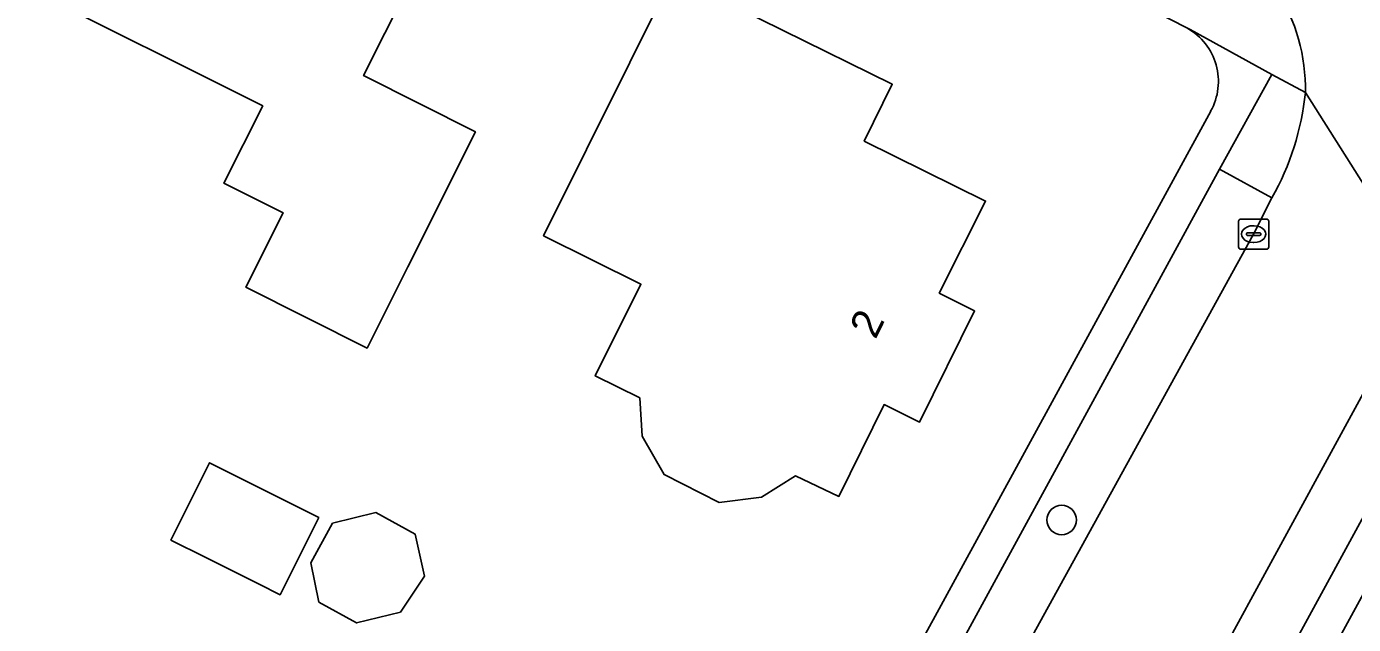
# Model space of a CAD drawing. Extents: x 160455 to 162082, y 388339 to 389736.
# Drawn here: x 160765.73 to 160809.76, y 389447.42 to 389467.24 of the extents above; entities that cross this region are included whole.
import ezdxf

# ---------------------------------------------------------------- set-up
doc = ezdxf.new("R2010")
doc.units = 0
for name, color, linetype in [('IMGEO_Boom', 7, 'Continuous'), ('IMGEO_Erf', 7, 'Continuous'), ('IMGEO_Groenvoorziening', 7, 'Continuous'), ('IMGEO_Kolk', 7, 'Continuous'), ('IMGEO_Pand', 7, 'Continuous'), ('IMGEO_Pand_nummerreeks', 7, 'Continuous'), ('IMGEO_Parkeervlak_open', 7, 'Continuous'), ('IMGEO_Rijbaan_lokaal_gesloten', 7, 'Continuous'), ('IMGEO_Voetpad_open', 7, 'Continuous')]:
    doc.layers.add(name, color=color, linetype=linetype)

msp = doc.modelspace()

# ---------------------------------------------------------------- linework, layer by layer
at = {"layer": 'IMGEO_Boom'}
msp.add_circle((160800.077, 389450.885), 0.489, dxfattribs=at)
at = {"layer": 'IMGEO_Erf'}
for points in [[(160772.276, 389462.049), (160773.561, 389464.613), (160765.725, 389468.541), (160768.582, 389474.242), (160767.313, 389474.878), (160767.483, 389475.217), (160769.723, 389479.686), (160775.207, 389476.914), (160774.569, 389475.635), (160780.47, 389472.691), (160776.91, 389465.613), (160780.619, 389463.748), (160778.379, 389459.278), (160777.027, 389456.581), (160773.006, 389458.597), (160774.242, 389461.063)], [(160786.158, 389453.661), (160786.075, 389454.929), (160784.6, 389455.66), (160786.114, 389458.701), (160782.885, 389460.309), (160787.173, 389468.923), (160794.453, 389465.329), (160793.522, 389463.445), (160797.551, 389461.455), (160796.016, 389458.407), (160797.188, 389457.816), (160795.362, 389454.132), (160794.181, 389454.711), (160792.686, 389451.664), (160791.242, 389452.347), (160790.112, 389451.639), (160788.708, 389451.468), (160786.888, 389452.389)], [(160770.518, 389450.221), (160771.8, 389452.78), (160775.42, 389450.965), (160774.137, 389448.407), (160773.442, 389448.755), (160771.67, 389449.644)], [(160775.875, 389450.777), (160777.321, 389451.138), (160778.62, 389450.42), (160778.933, 389449.022), (160778.135, 389447.834), (160776.677, 389447.471), (160775.42, 389448.166), (160775.156, 389449.462)]]:
    msp.add_lwpolyline(points, close=True, dxfattribs=at)
for points in [[(160804.248, 389467.183), (160786.476, 389476.25), (160782.585, 389478.235)], [(160777.988, 389414.97), (160805.021, 389464.438)], [(160815.622, 389458.574), (160788.539, 389409.013)]]:
    msp.add_lwpolyline(points, dxfattribs=at)
msp.add_arc((160803.262, 389465.424), 2.016, 330.7204, 60.7344, dxfattribs=at)
at = {"layer": 'IMGEO_Groenvoorziening'}
msp.add_lwpolyline([(160808.163, 389465.054), (160807.055, 389465.653), (160805.317, 389462.512), (160807.049, 389461.561)], dxfattribs=at)
for centre, radius, start, end in [((160438.639, 388777.573), 789.997, 60.768765, 63.796744), ((160799.407, 389465.922), 8.799, 330.2865, 354.3361)]:
    msp.add_arc(centre, radius, start, end, dxfattribs=at)
at = {"layer": 'IMGEO_Kolk'}
for p, q in [((160805.946, 389459.934), (160805.946, 389460.786)), ((160806.021, 389460.86), (160806.873, 389460.86)), ((160806.947, 389460.786), (160806.947, 389459.934)), ((160806.205, 389460.354), (160806.205, 389460.366)), ((160806.643, 389460.317), (160806.245, 389460.317)), ((160806.248, 389460.403), (160806.646, 389460.403)), ((160806.434, 389460.64), (160806.459, 389460.64)), ((160806.689, 389460.366), (160806.689, 389460.354)), ((160806.873, 389459.86), (160806.021, 389459.86)), ((160806.457, 389460.08), (160806.432, 389460.08))]:
    msp.add_line(p, q, dxfattribs=at)
for points in [[(160805.946, 389459.934), (160805.946, 389460.786)], [(160806.021, 389460.86), (160806.873, 389460.86)], [(160806.947, 389460.786), (160806.947, 389459.934)], [(160806.873, 389459.86), (160806.021, 389459.86)]]:
    msp.add_lwpolyline(points, dxfattribs=at)
for centre, radius, start, end in [((160806.023, 389460.784), 0.0765, 91.552, 178.448), ((160806.023, 389460.784), 0.0765, 91.552, 178.448), ((160806.871, 389460.784), 0.0765, 1.552, 88.448), ((160806.871, 389460.784), 0.0765, 1.552, 88.448), ((160806.245, 389460.363), 0.0403, 85.8775, 175.7526), ((160806.242, 389460.353), 0.0366, 178.938, 274.7102), ((160806.646, 389460.36), 0.043, 264.8664, 352.4533), ((160806.65, 389460.365), 0.0386, 1.7309, 96.639), ((160806.023, 389459.936), 0.0765, 181.552, 268.448), ((160806.023, 389459.936), 0.0765, 181.552, 268.448), ((160806.871, 389459.936), 0.0765, 271.552, 358.448), ((160806.871, 389459.936), 0.0765, 271.552, 358.448)]:
    msp.add_arc(centre, radius, start, end, dxfattribs=at)
for centre, major_axis, ratio, start_param, end_param in [((160806.433, 389460.36), (-0.387, 0.002), 0.722429, 4.712389, 7.853982), ((160806.458, 389460.36), (-0.39, 0.002), 0.717154, 1.570796, 4.712389)]:
    msp.add_ellipse(centre, major_axis=major_axis, ratio=ratio, start_param=start_param, end_param=end_param, dxfattribs=at)
at = {"layer": 'IMGEO_Pand'}
for points in [[(160778.379, 389459.278), (160780.619, 389463.748), (160776.91, 389465.613), (160780.47, 389472.691), (160774.569, 389475.635), (160775.207, 389476.914), (160769.723, 389479.686), (160767.483, 389475.217), (160767.313, 389474.878), (160768.582, 389474.242), (160765.725, 389468.541), (160773.561, 389464.613), (160772.276, 389462.049), (160774.242, 389461.063), (160773.006, 389458.597), (160777.027, 389456.581)], [(160788.708, 389451.468), (160790.112, 389451.639), (160791.242, 389452.347), (160792.686, 389451.664), (160794.181, 389454.711), (160795.362, 389454.132), (160797.188, 389457.816), (160796.016, 389458.407), (160797.551, 389461.455), (160793.522, 389463.445), (160794.453, 389465.329), (160787.173, 389468.923), (160782.885, 389460.309), (160786.114, 389458.701), (160784.6, 389455.66), (160786.075, 389454.929), (160786.158, 389453.661), (160786.888, 389452.389)], [(160771.67, 389449.644), (160773.442, 389448.755), (160774.137, 389448.407), (160775.42, 389450.965), (160771.8, 389452.78), (160770.518, 389450.221)], [(160775.875, 389450.777), (160775.156, 389449.462), (160775.42, 389448.166), (160776.677, 389447.471), (160778.135, 389447.834), (160778.933, 389449.022), (160778.62, 389450.42), (160777.321, 389451.138)]]:
    msp.add_lwpolyline(points, close=True, dxfattribs=at)
at = {"layer": 'IMGEO_Parkeervlak_open'}
for points in [[(160805.317, 389462.512), (160790.7, 389435.744), (160792.47, 389434.831), (160798.554, 389446.052), (160806.445, 389460.361), (160807.049, 389461.561)], [(160788.924, 389412.219), (160813.833, 389457.847), (160812.124, 389458.805), (160811.548, 389457.769), (160803.017, 389442.129), (160794.137, 389425.921), (160787.361, 389413.53), (160787.174, 389413.168)]]:
    msp.add_lwpolyline(points, close=True, dxfattribs=at)
at = {"layer": 'IMGEO_Rijbaan_lokaal_gesloten'}
for points in [[(160794.137, 389425.921), (160803.017, 389442.129), (160811.548, 389457.769), (160812.124, 389458.805), (160808.163, 389465.054)], [(160808.163, 389465.054), (160812.124, 389458.805), (160812.731, 389459.885)], [(160807.049, 389461.561), (160806.445, 389460.361), (160798.554, 389446.052), (160792.47, 389434.831), (160790.801, 389431.756), (160789.417, 389429.206), (160782.36, 389416.267), (160782.136, 389415.901), (160780.954, 389413.786)]]:
    msp.add_lwpolyline(points, dxfattribs=at)
for centre, radius, start, end in [((160438.639, 388777.573), 789.997, 60.768765, 63.796744), ((160802.115, 389465.18), 6.05, 358.8093, 32.7787), ((160799.407, 389465.922), 8.799, 330.2865, 354.3361)]:
    msp.add_arc(centre, radius, start, end, dxfattribs=at)
at = {"layer": 'IMGEO_Voetpad_open'}
for points in [[(160782.585, 389478.235), (160786.476, 389476.25), (160804.248, 389467.183), (160804.34, 389467.139), (160807.055, 389465.653), (160808.163, 389465.054)], [(160805.317, 389462.512), (160807.055, 389465.653), (160804.34, 389467.139), (160804.248, 389467.183)], [(160805.021, 389464.438), (160777.988, 389414.97)], [(160775.8, 389414.069), (160775.693, 389413.905), (160778.069, 389412.588), (160780.393, 389416.846), (160789.037, 389432.715), (160790.7, 389435.744), (160805.317, 389462.512)], [(160817.445, 389459.659), (160815.393, 389460.735), (160813.833, 389457.847), (160788.924, 389412.219), (160786.568, 389407.894), (160789.351, 389406.35)], [(160788.539, 389409.013), (160815.622, 389458.574)]]:
    msp.add_lwpolyline(points, dxfattribs=at)
for centre, radius, start, end in [((160802.115, 389465.18), 6.05, 358.8093, 32.7787), ((160803.262, 389465.424), 2.016, 330.7204, 60.7344)]:
    msp.add_arc(centre, radius, start, end, dxfattribs=at)

# ---------------------------------------------------------------- texts
at = {"layer": 'IMGEO_Pand_nummerreeks'}
msp.add_text('2', height=1, rotation=63.6344, dxfattribs=at).set_placement((160793.895, 389456.845))

doc.saveas('drawing.dxf')
